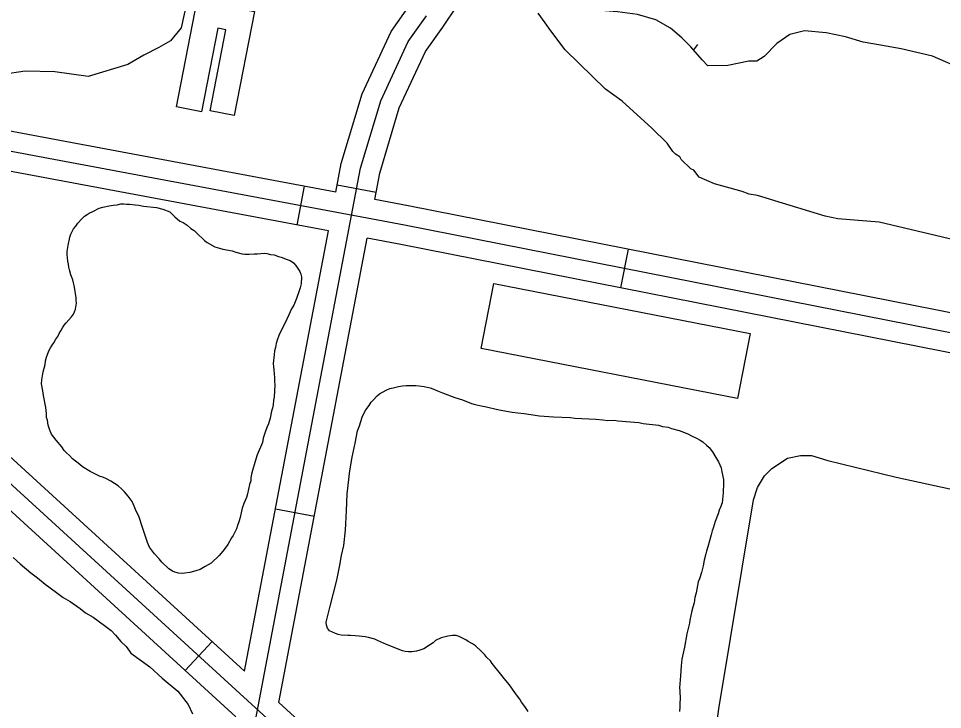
# Model space of a CAD drawing. Extents: x 3683402 to 3721514, y 487807 to 513565.
# Drawn here: x 3716914 to 3717615, y 507271 to 507795 of the extents above; entities that cross this region are included whole.
import ezdxf

# ---------------------------------------------------------------- set-up
doc = ezdxf.new("R2010")
doc.units = 0
for name, color, linetype in [('V-BLDG-OTLN', 7, 'Continuous'), ('V-ROAD-CNTR', 7, 'Continuous'), ('V-SITE-VEGE', 7, 'Continuous'), ('V-WETL-SWMP', 7, 'Continuous')]:
    doc.layers.add(name, color=color, linetype=linetype)

msp = doc.modelspace()

# ---------------------------------------------------------------- linework, layer by layer
at = {"layer": 'V-BLDG-OTLN'}
for points in [[(3717093.52, 507800.05), (3717078.13, 507721.25), (3717059.73, 507724.85), (3717071.7, 507786.15), (3717065.58, 507787.34), (3717053.23, 507724.12), (3717034.3, 507727.82), (3717050.07, 507808.53)], [(3717274.83, 507593.8), (3717469.37, 507555.97), (3717459.79, 507506.73), (3717265.25, 507544.55)]]:
    msp.add_lwpolyline(points, close=True, dxfattribs=at)
at = {"layer": 'V-ROAD-CNTR'}
for p, q in [((3717125.88, 507638.08), (3717131.4, 507667.57)), ((3717156.11, 507668.61), (3717185.58, 507663.01)), ((3717371.15, 507590.46), (3717376.96, 507619.89)), ((3717109.4, 507423.01), (3717138.87, 507417.41)), ((3717040.98, 507300.26), (3717061.22, 507322.4))]:
    msp.add_line(p, q, dxfattribs=at)
for points in [[(3717272.47, 507108.86), (3716630.36, 507696.16), (3716597.37, 507722.09), (3716562.9, 507743.95), (3716533.79, 507758.82), (3716503.73, 507769.84), (3716378.83, 507798.08), (3715343.33, 508007.57), (3714468.01, 508178.59), (3713198.7, 508426.68), (3712186.95, 508623.12)], [(3717079.38, 507265.14), (3716620.64, 507684.71), (3716588.7, 507709.83), (3716555.45, 507730.91), (3716527.78, 507745.05), (3716499.48, 507755.42), (3716375.69, 507783.41), (3715340.4, 507992.86), (3714465.13, 508163.87), (3713195.83, 508411.96), (3712184.39, 508608.34)], [(3717155.07, 507663.14), (3717159.18, 507684.75), (3717175.1, 507737.62), (3717196.96, 507785.03), (3717211.53, 507805.3), (3717221.87, 507820.73), (3717233.28, 507838.95), (3717239.34, 507848.49), (3717243.19, 507857.67), (3717250.86, 507884.6), (3717256.64, 507913.97), (3717262.09, 507934.88), (3717267.81, 507948.61), (3717272.92, 507957.71), (3717290.67, 507975.61), (3717313.91, 507989.47), (3717333.56, 508007.56), (3717345.74, 508024.72), (3717362.56, 508051.61), (3717370.09, 508073.3), (3717382.76, 508135.31), (3717386.71, 508153.56)], [(3717184.55, 507657.62), (3717188.36, 507677.6), (3717203.22, 507726.96), (3717222.99, 507769.86), (3717236.18, 507788.19), (3717247.05, 507804.42), (3717258.65, 507822.94), (3717266.03, 507834.54), (3717271.55, 507847.73), (3717280.05, 507877.58), (3717285.9, 507907.28), (3717290.59, 507925.28), (3717294.83, 507935.46), (3717297.09, 507939.48), (3717309.29, 507951.78), (3717331.94, 507965.29), (3717356.2, 507987.62), (3717370.71, 508008.07), (3717389.79, 508038.57), (3717399.09, 508065.34), (3717412.11, 508129.13), (3717416.17, 508147.86)], [(3717068.09, 507125.49), (3717173.77, 507681.18), (3717189.16, 507732.29), (3717209.97, 507777.44), (3717223.85, 507796.74)], [(3717155.07, 507663.14), (3716506.77, 507784.53)], [(3719049.91, 507378.28), (3719056.7, 507357.47), (3719059.09, 507349.68), (3719060.31, 507342.73), (3719060.42, 507329.51), (3719058.56, 507319.41), (3719054.55, 507308.73), (3719049.51, 507300.18), (3719042.41, 507291.8), (3719035.04, 507285.59), (3719027.86, 507281.15), (3719021.74, 507278.35), (3719015.94, 507276.39), (3719006.96, 507274.56), (3718997.93, 507274.08), (3718989.44, 507274.85), (3718980.03, 507277.13), (3718885.81, 507307.28), (3718304.09, 507421.55), (3717207.23, 507638.11), (3716503.73, 507769.84)], [(3717085.96, 507299.78), (3716640.07, 507707.6), (3716604.27, 507735.75)], [(3717149.46, 507633.67), (3716604.27, 507735.75)], [(3719035.65, 507373.62), (3719042.4, 507352.95), (3719044.47, 507346.18), (3719045.32, 507341.36), (3719045.41, 507330.82), (3719044.05, 507323.44), (3719040.97, 507315.23), (3719037.24, 507308.9), (3719031.78, 507302.46), (3719026.22, 507297.77), (3719020.77, 507294.4), (3719016.2, 507292.31), (3719012.03, 507290.9), (3719005.05, 507289.48), (3718998.21, 507289.12), (3718991.9, 507289.69), (3718984.09, 507291.58), (3718889.56, 507321.83), (3718306.99, 507436.27), (3717210.06, 507652.84), (3717184.55, 507657.62)], [(3717085.96, 507299.78), (3717149.46, 507633.67)], [(3717111.98, 507275.98), (3717178.95, 507628.15)], [(3717857.62, 507494.41), (3717204.4, 507623.38), (3717178.95, 507628.15)], [(3717299.53, 507104.44), (3717111.98, 507275.98)]]:
    msp.add_lwpolyline(points, dxfattribs=at)
at = {"layer": 'V-SITE-VEGE'}
for p, q in [((3717043.98, 507815.55), (3717037.72, 507787.61)), ((3717313.91, 507791.59), (3717308.58, 507798.8)), ((3717037.72, 507787.61), (3717029.78, 507777.8)), ((3717318.2, 507785.39), (3717313.91, 507791.59)), ((3717328.88, 507770.96), (3717318.2, 507785.39)), ((3717020.78, 507772.72), (3717009.42, 507767)), ((3717029.78, 507777.8), (3717020.78, 507772.72)), ((3717009.42, 507767), (3716997.3, 507759.89)), ((3717339.49, 507760.69), (3717328.88, 507770.96)), ((3716997.3, 507759.89), (3716967.43, 507750.91)), ((3717359.65, 507741.19), (3717339.49, 507760.69)), ((3716919.58, 507754.87), (3716902.64, 507752.22)), ((3716942.1, 507754.25), (3716919.58, 507754.87)), ((3716967.43, 507750.91), (3716942.1, 507754.25)), ((3717372.33, 507732.01), (3717359.65, 507741.19)), ((3717394.6, 507711.5), (3717372.33, 507732.01)), ((3717406.27, 507700.21), (3717394.6, 507711.5)), ((3717410.55, 507694.01), (3717406.27, 507700.21)), ((3717412.68, 507691.96), (3717410.55, 507694.01)), ((3717415.84, 507689.93), (3717412.68, 507691.96)), ((3717416.92, 507687.85), (3717415.84, 507689.93)), ((3717424.35, 507680.67), (3717416.92, 507687.85)), ((3717426.45, 507679.66), (3717424.35, 507680.67)), ((3717430.71, 507674.51), (3717426.45, 507679.66)), ((3717442.28, 507669.49), (3717430.71, 507674.51)), ((3717463.26, 507663.57), (3717442.28, 507669.49)), ((3717468.52, 507661.57), (3717463.26, 507663.57)), ((3717474.79, 507660.63), (3717468.52, 507661.57)), ((3717493.69, 507654.68), (3717474.79, 507660.63)), ((3717526.22, 507644.79), (3717493.69, 507654.68)), ((3717535.65, 507642.85), (3717526.22, 507644.79)), ((3717567.01, 507640.24), (3717535.65, 507642.85)), ((3717624.66, 507626.59), (3717567.01, 507640.24)), ((3716910.33, 507385.99), (3716915.83, 507381.16)), ((3716915.83, 507381.16), (3716923.83, 507374.39)), ((3716923.83, 507374.39), (3716928.82, 507370.53)), ((3716928.82, 507370.53), (3716934.81, 507365.7)), ((3716934.81, 507365.7), (3716943.28, 507359.44)), ((3716943.28, 507359.44), (3716948.27, 507355.57)), ((3716948.27, 507355.57), (3716953.74, 507352.71)), ((3716953.74, 507352.71), (3716961.22, 507347.41)), ((3716961.22, 507347.41), (3716965.21, 507344.03)), ((3716965.21, 507344.03), (3716971.18, 507340.68)), ((3716971.18, 507340.68), (3716979.65, 507334.41)), ((3716979.65, 507334.41), (3716984.64, 507330.55)), ((3716984.64, 507330.55), (3716988.15, 507327.16)), ((3716988.15, 507327.16), (3716992.17, 507322.3)), ((3716992.17, 507322.3), (3716996.17, 507318.43)), ((3716996.17, 507318.43), (3716998.69, 507315.02)), ((3716998.69, 507315.02), (3716999.56, 507313.36)), ((3716999.56, 507313.36), (3717014.02, 507303.22)), ((3717014.02, 507303.22), (3717023.47, 507294.47)), ((3717023.47, 507294.47), (3717035.26, 507284.56)), ((3717035.26, 507284.56), (3717043.07, 507274.52)), ((3717043.07, 507274.52), (3717046.31, 507267.4))]:
    msp.add_line(p, q, dxfattribs=at)
for points in [[(3716952.41, 507624.04), (3716952.84, 507626.13), (3716953.49, 507628.92), (3716954.15, 507631.25), (3716956.17, 507635.23), (3716957.99, 507637.35), (3716959.58, 507639.46), (3716962.54, 507642.99), (3716964.59, 507644.88), (3716966.43, 507646.07), (3716968.03, 507647.25), (3716970.8, 507648.46), (3716975.63, 507650.86), (3716978.4, 507651.6), (3716983.25, 507652.61), (3716986.26, 507653.12), (3716989.27, 507653.4), (3716992.04, 507654.14), (3716994.36, 507654.18), (3716996.45, 507653.98), (3716998.54, 507654.02), (3717000.86, 507653.82), (3717002.96, 507653.39), (3717005.74, 507653.21), (3717009.23, 507652.57), (3717019.23, 507651.34), (3717023.89, 507650.26), (3717029.25, 507648.26), (3717030.9, 507646.43), (3717033.03, 507644.38), (3717036.79, 507641.19), (3717039.36, 507640.07), (3717042.41, 507638.03), (3717045.23, 507635.53), (3717047.58, 507633.94), (3717049.23, 507632.58), (3717055.59, 507626.42), (3717057.47, 507624.83), (3717063.32, 507621.68), (3717066.82, 507620.57), (3717069.38, 507619.92), (3717076.59, 507618.65), (3717079.16, 507617.53), (3717084.05, 507616.22), (3717086.14, 507616.02), (3717089.39, 507616.07), (3717093.1, 507616.36), (3717095.65, 507616.4), (3717098.19, 507616.68), (3717100.75, 507616.72), (3717102.83, 507616.52), (3717105.63, 507615.87), (3717108.42, 507615.45), (3717111.69, 507614.35), (3717113.78, 507613.92), (3717118.22, 507612.14), (3717120.55, 507611.25), (3717122.9, 507609.43), (3717124.79, 507607.37), (3717127.87, 507603.02), (3717128.6, 507600.94), (3717129.1, 507598.86), (3717128.73, 507593.52), (3717128.08, 507590.49), (3717127.42, 507588.16), (3717125.2, 507582.33), (3717123.19, 507577.42), (3717121.61, 507574.61), (3717119.37, 507569.94), (3717116.46, 507563.4), (3717114.21, 507559.18), (3717111.97, 507554.51), (3717110.64, 507550.78), (3717109.98, 507548.21), (3717109.34, 507545.18), (3717108.68, 507542.86), (3717108.27, 507539.84), (3717107.68, 507533.1), (3717107.95, 507530.55), (3717107.99, 507528.47), (3717108.55, 507522.21), (3717108.6, 507519.43), (3717108.87, 507516.88), (3717108.33, 507507.6), (3717107.9, 507505.27), (3717107.5, 507501.78), (3717107.07, 507499.22), (3717106.42, 507496.9), (3717105.34, 507491.77), (3717104.02, 507487.35), (3717102.68, 507484.54), (3717101.35, 507480.34), (3717100.02, 507476.61), (3717099.38, 507473.35), (3717095.36, 507464.01), (3717093.6, 507458.18), (3717091.84, 507452.12), (3717091.19, 507449.33), (3717090.77, 507446.54), (3717090.58, 507444.21), (3717089.7, 507441.42)], [(3717089.7, 507441.42), (3717088.19, 507434.43), (3717087.31, 507431.64), (3717086.41, 507429.3), (3717085.29, 507426.96), (3717084.19, 507423.47), (3717083.54, 507421.14), (3717082.45, 507416.25), (3717081.58, 507412.99), (3717080.46, 507410.18), (3717079.81, 507407.86), (3717077.34, 507402.71), (3717075.98, 507400.83), (3717073.28, 507395.92), (3717070.32, 507392.16), (3717068.28, 507389.34), (3717066.69, 507387.46), (3717060.52, 507381.79), (3717056.15, 507379.17), (3717052.25, 507377.02), (3717049.02, 507375.81), (3717044.4, 507374.57), (3717040.7, 507374.04), (3717038.61, 507374.01), (3717035.83, 507374.2), (3717033.03, 507374.85), (3717031.16, 507375.74), (3717028.58, 507377.33), (3717023.16, 507382.57), (3717021.04, 507385.09), (3717017.73, 507388.75), (3717013.93, 507393.79), (3717012.25, 507397.47), (3717007.61, 507411.77), (3717006.64, 507414.31), (3717005.66, 507417.31), (3717003.74, 507421.22), (3717002.29, 507424.91), (3717000.6, 507428.59), (3716997.76, 507432.49), (3716994.92, 507435.92), (3716992.8, 507437.97), (3716989.97, 507440.48), (3716984.58, 507443.87), (3716981.31, 507445.68), (3716978.5, 507447.02), (3716976.41, 507447.45), (3716968.92, 507451.27), (3716963.06, 507454.89), (3716960.95, 507456.47), (3716955.54, 507460.79), (3716953.18, 507463.31), (3716950.83, 507465.35), (3716949.18, 507467.18), (3716947.27, 507469.94), (3716943.02, 507474.97), (3716939.46, 507479.55), (3716938.26, 507482.54), (3716937.03, 507486.47), (3716936.51, 507490.17), (3716935.78, 507492.25), (3716935.73, 507495.26), (3716935.19, 507499.89), (3716933.42, 507508.91), (3716932.9, 507512.38), (3716931.88, 507517.7), (3716932.06, 507520.72), (3716933.12, 507526.76), (3716934.66, 507532.36), (3716935.08, 507535.15), (3716935.72, 507537.94), (3716936.39, 507540.04), (3716937.5, 507542.84), (3716938.63, 507544.95), (3716939.98, 507547.05), (3716941.34, 507548.93), (3716942.69, 507551.51), (3716944.28, 507553.62), (3716945.4, 507555.96), (3716946.53, 507557.83), (3716947.89, 507560.17), (3716949.24, 507562.28), (3716950.61, 507563.93), (3716954.71, 507568.64), (3716956.07, 507570.52), (3716956.96, 507572.39), (3716957.63, 507574.48), (3716958.48, 507578.9), (3716958.22, 507580.99), (3716958.18, 507583.07), (3716956.89, 507590.94), (3716955.64, 507596.49), (3716954.19, 507600.41), (3716953.2, 507604.1), (3716952.7, 507606.18), (3716952.43, 507608.5), (3716951.93, 507610.8), (3716951.38, 507615.9), (3716951.35, 507617.99), (3716951.99, 507621.01), (3716952.41, 507624.04)], [(3717172.98, 507485.81), (3717175.18, 507492.55), (3717176.29, 507495.34), (3717177.87, 507497.91), (3717180.35, 507501.19), (3717181.93, 507503.76), (3717183.29, 507505.4), (3717186.48, 507508.69), (3717188.3, 507510.11), (3717190.59, 507511.53), (3717193.8, 507513.2), (3717196.1, 507514.16), (3717198.63, 507514.67), (3717202.55, 507515.66), (3717205.54, 507516.17), (3717208.55, 507516.45), (3717215.71, 507516.57), (3717218.26, 507516.15), (3717222.2, 507515.75), (3717224.29, 507515.32), (3717226.61, 507514.66), (3717229.86, 507513.56), (3717232.2, 507512.44), (3717235.92, 507510.89), (3717245.23, 507507.34), (3717251.04, 507505.58), (3717258.02, 507502.92), (3717260.81, 507502.04), (3717265.22, 507500.96), (3717268, 507500.54)], [(3717268, 507500.54), (3717278.91, 507497.95), (3717288.88, 507496.26), (3717293.04, 507495.86), (3717297.91, 507495.25), (3717309.5, 507493.59), (3717320.15, 507492.61), (3717333.11, 507492.13), (3717336.35, 507491.72), (3717352.32, 507490.83), (3717357.65, 507490.45), (3717361.35, 507490.05), (3717366.21, 507490.13), (3717368.99, 507489.71), (3717384.97, 507488.35), (3717388.21, 507487.71), (3717399.79, 507486.28), (3717402.82, 507485.41), (3717406.99, 507484.78), (3717409.55, 507483.9), (3717415.35, 507482.38), (3717417.45, 507481.48), (3717419.54, 507480.83), (3717422.57, 507479.49), (3717424.66, 507478.36), (3717428.62, 507476.58), (3717431.43, 507475.01), (3717433.3, 507473.65), (3717436.11, 507471.15), (3717438.22, 507469.57), (3717440.82, 507466.15), (3717443.2, 507461.79), (3717445.34, 507458.59), (3717447.26, 507453.99), (3717447.77, 507451), (3717449.02, 507445.24), (3717449.07, 507442.7), (3717448.73, 507435.06), (3717448.54, 507432.51), (3717447.93, 507427.42), (3717446.83, 507424.16), (3717445.71, 507421.83), (3717445.06, 507419.05), (3717442.84, 507413.23), (3717441.3, 507408.35), (3717440.41, 507406.25), (3717439.77, 507403.23), (3717437.14, 507394.17), (3717436.04, 507390.92), (3717435.61, 507388.83), (3717434.3, 507383.95), (3717433.68, 507379.78), (3717432.8, 507376.76), (3717432.38, 507374.67), (3717430.83, 507369.79), (3717429.95, 507367.47), (3717428.24, 507359.11), (3717427.37, 507355.63), (3717426.74, 507351.69), (3717425.87, 507348.44), (3717424.99, 507345.65), (3717424.35, 507341.94), (3717423.49, 507338.46), (3717423.29, 507336.15), (3717421.34, 507328.02), (3717419.43, 507318.05), (3717417.49, 507309), (3717416.88, 507303.9), (3717416.55, 507296.26), (3717416.13, 507293.25), (3717415.77, 507287.23), (3717416.04, 507284.92), (3717416.14, 507278.68), (3717415.96, 507275.91), (3717416.01, 507272.44), (3717415.6, 507269.2)], [(3717300.92, 507269.17), (3717298.31, 507273.05), (3717295.95, 507276.25), (3717294.52, 507278.54), (3717291.21, 507282.88), (3717286.71, 507289.52), (3717282.7, 507294.3), (3717281.05, 507296.59), (3717273.73, 507305.72), (3717272.31, 507307.78), (3717269.49, 507310.27), (3717268.08, 507312.1), (3717265.49, 507314.83), (3717261.03, 507318.92), (3717258.69, 507320.5), (3717255.43, 507322.3), (3717253.55, 507323.65), (3717248.65, 507326.12), (3717246.33, 507326.77), (3717243.55, 507326.96), (3717240.09, 507326.44), (3717235.03, 507325.2), (3717230.67, 507323.05), (3717228.85, 507321.4), (3717226.79, 507319.98), (3717221.75, 507316.89), (3717218.77, 507315.69), (3717216.23, 507314.95), (3717212.78, 507314.43), (3717210.23, 507314.39), (3717207.68, 507314.81), (3717205.59, 507315.24), (3717193.49, 507320.13), (3717186.74, 507323.02), (3717184.64, 507324.15), (3717179.99, 507325.46), (3717177.44, 507325.88), (3717172.81, 507326.26), (3717169.8, 507326.68), (3717166.33, 507326.85), (3717164.25, 507326.82), (3717159.16, 507327.2), (3717156.84, 507327.62), (3717154.74, 507328.28), (3717150.31, 507330.52), (3717148.9, 507332.35), (3717147.93, 507334.64), (3717147.9, 507336.96), (3717150.71, 507349.02), (3717155.93, 507368.76), (3717158.06, 507380.13), (3717159.32, 507387.55), (3717161.05, 507395.21), (3717162.48, 507406.79), (3717163.16, 507421.37), (3717163.64, 507434.33), (3717165.67, 507451.7), (3717167.58, 507462.14), (3717169.72, 507472.81), (3717171.42, 507482.08), (3717172.98, 507485.81)], [(3717426.77, 507133.46), (3717445.5, 507271.23), (3717471.87, 507429.64), (3717474.95, 507439.19), (3717480.14, 507447.85), (3717485.61, 507453.5), (3717497.52, 507461.34), (3717507.45, 507463.35), (3717515.79, 507463.26), (3717528.13, 507459.52), (3717580, 507446.93), (3717715.99, 507417.42)]]:
    msp.add_lwpolyline(points, dxfattribs=at)
at = {"layer": 'V-WETL-SWMP'}
for points in [[(3717432.97, 507763.46), (3717424.28, 507773.42), (3717417.55, 507780.06), (3717408.9, 507787.47), (3717397.65, 507793.71), (3717383.87, 507797.88), (3717368.55, 507799.92), (3717355.81, 507800.77), (3717341.83, 507801.26), (3717327.09, 507804.04), (3717315.08, 507808.82), (3717305.9, 507816.41), (3717300.78, 507824.79), (3717301.5, 507836.55), (3717303.57, 507846.42), (3717306.11, 507855.51), (3717308.52, 507864.61), (3717309.79, 507874.92), (3717310.37, 507883.72), (3717310.04, 507887.72), (3717310.59, 507894.48), (3717312.27, 507900.09), (3717313.6, 507902.67), (3717316.63, 507906.19)], [(3717623.2, 507759.36), (3717607.48, 507766.18), (3717583.84, 507771.83), (3717568.11, 507774.59), (3717554.83, 507776.87), (3717541.51, 507780.98), (3717526.9, 507783.89), (3717510.47, 507785.46), (3717499.3, 507782.78), (3717489.51, 507775.8), (3717479.83, 507765.86), (3717474.44, 507762.5), (3717468.35, 507762.33), (3717452.26, 507759.18), (3717437.05, 507758.87), (3717432.97, 507763.46)]]:
    msp.add_lwpolyline(points, dxfattribs=at)
msp.add_arc((3717456.28, 507752.46), 35.25, 139.89418, 148.15575, dxfattribs=at)

doc.saveas('drawing.dxf')
